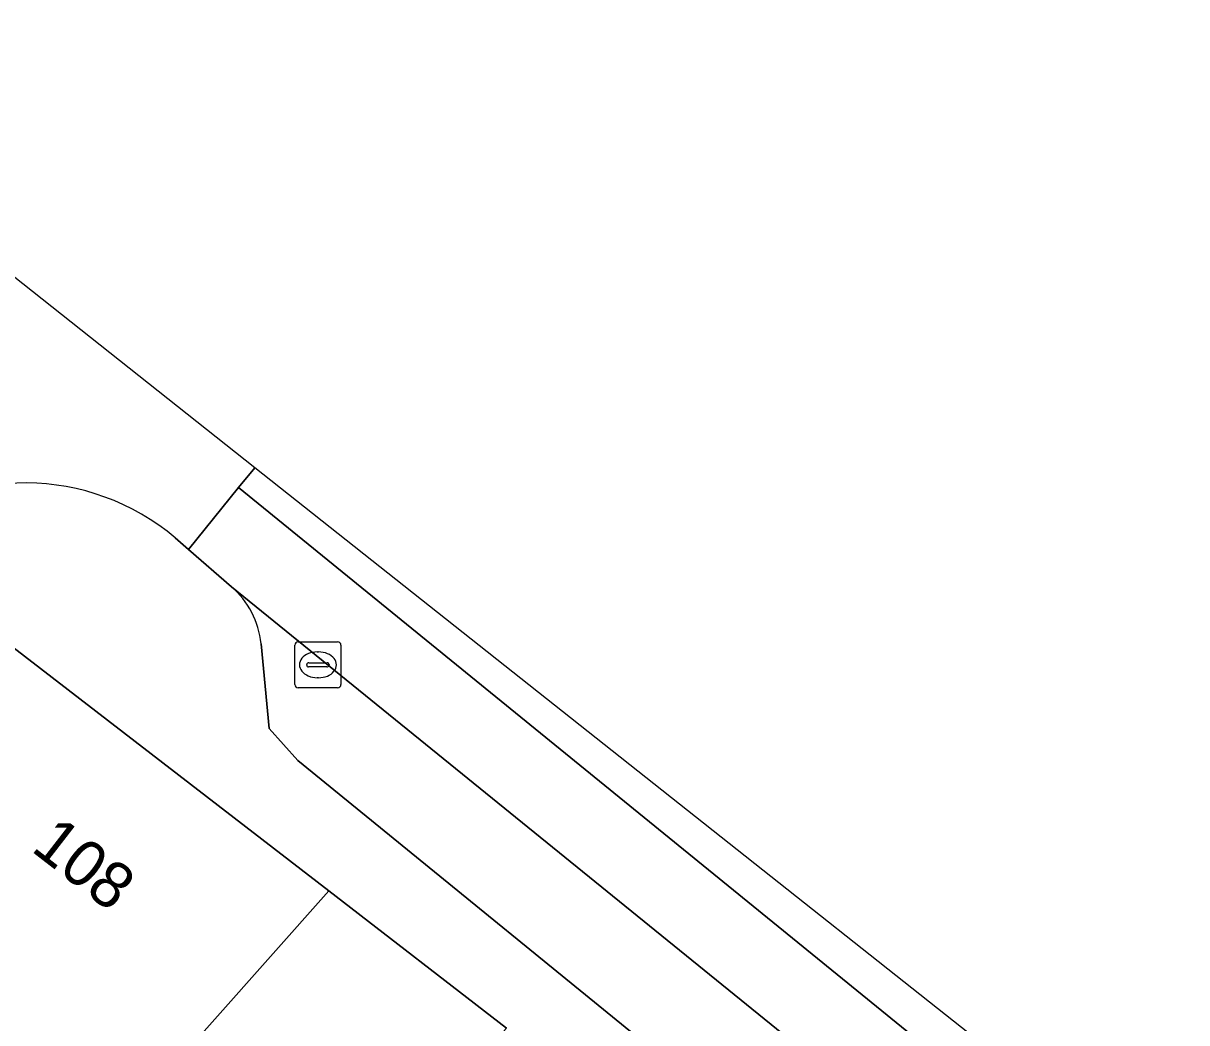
# Model space of a CAD drawing. Extents: x 161881 to 162523, y 381678 to 382381.
# Drawn here: x 162203.77 to 162229.03, y 382087.64 to 382109.33 of the extents above; entities that cross this region are included whole.
import ezdxf

# ---------------------------------------------------------------- set-up
doc = ezdxf.new("R2010")
doc.units = 0
for name, color, linetype in [('IMGEO_Kolk', 7, 'Continuous'), ('IMGEO_Pand', 7, 'Continuous'), ('IMGEO_Pand_nummerreeks', 7, 'Continuous'), ('IMGEO_Parkeervlak_open', 7, 'Continuous'), ('IMGEO_Rijbaan_lokaal_gesloten', 7, 'Continuous'), ('IMGEO_Rijbaan_lokaal_open', 7, 'Continuous'), ('IMGEO_Voetpad_open', 7, 'Continuous')]:
    doc.layers.add(name, color=color, linetype=linetype)

msp = doc.modelspace()

# ---------------------------------------------------------------- linework, layer by layer
at = {"layer": 'IMGEO_Kolk'}
for p, q in [((162209.743, 382095.904), (162210.595, 382095.904)), ((162209.668, 382094.978), (162209.668, 382095.83)), ((162210.156, 382095.684), (162210.181, 382095.684)), ((162210.669, 382095.83), (162210.669, 382094.978)), ((162209.927, 382095.398), (162209.927, 382095.41)), ((162209.97, 382095.447), (162210.368, 382095.447)), ((162210.411, 382095.41), (162210.411, 382095.398)), ((162210.365, 382095.361), (162209.967, 382095.361)), ((162210.179, 382095.124), (162210.154, 382095.124)), ((162210.595, 382094.904), (162209.743, 382094.904))]:
    msp.add_line(p, q, dxfattribs=at)
for points in [[(162209.743, 382095.904), (162210.595, 382095.904)], [(162209.668, 382094.978), (162209.668, 382095.83)], [(162210.669, 382095.83), (162210.669, 382094.978)], [(162210.595, 382094.904), (162209.743, 382094.904)]]:
    msp.add_lwpolyline(points, dxfattribs=at)
for centre, radius, start, end in [((162209.745, 382095.828), 0.0765, 91.552, 178.448), ((162209.745, 382095.828), 0.0765, 91.552, 178.448), ((162210.593, 382095.828), 0.0765, 1.552, 88.448), ((162210.593, 382095.828), 0.0765, 1.552, 88.448), ((162209.967, 382095.407), 0.0403, 85.8775, 175.7526), ((162209.964, 382095.397), 0.0366, 178.938, 274.7102), ((162210.368, 382095.404), 0.043, 264.8664, 352.4533), ((162210.372, 382095.409), 0.0386, 1.7309, 96.639), ((162209.745, 382094.98), 0.0765, 181.552, 268.448), ((162209.745, 382094.98), 0.0765, 181.552, 268.448), ((162210.593, 382094.98), 0.0765, 271.552, 358.448), ((162210.593, 382094.98), 0.0765, 271.552, 358.448)]:
    msp.add_arc(centre, radius, start, end, dxfattribs=at)
for centre, major_axis, ratio, start_param, end_param in [((162210.155, 382095.404), (-0.387, 0.002), 0.722429, 4.712389, 7.853982), ((162210.18, 382095.404), (-0.39, 0.002), 0.717154, 1.570796, 4.712389)]:
    msp.add_ellipse(centre, major_axis=major_axis, ratio=ratio, start_param=start_param, end_param=end_param, dxfattribs=at)
at = {"layer": 'IMGEO_Pand'}
for points in [[(162210.409, 382090.501), (162203.551, 382095.788), (162197.274, 382088.802), (162194.905, 382085.287), (162193.061, 382082.55), (162197.212, 382079.762), (162198.432, 382078.942), (162199.214, 382077.925), (162205.199, 382084.658), (162205.342, 382084.797)], [(162214.26, 382087.518), (162210.409, 382090.501), (162205.342, 382084.797), (162205.199, 382084.658), (162199.214, 382077.925), (162202.184, 382074.144), (162204.005, 382076.163), (162208.426, 382081.067)]]:
    msp.add_lwpolyline(points, close=True, dxfattribs=at)
at = {"layer": 'IMGEO_Parkeervlak_open'}
for points in [[(162271.925, 382041.627), (162261.12, 382052.791), (162240.386, 382071.297), (162229.73, 382079.712), (162208.292, 382097.099)], [(162208.936, 382095.861), (162209.11, 382094.022)], [(162209.11, 382094.022), (162209.73, 382093.33)], [(162209.73, 382093.33), (162227.922, 382078.515)]]:
    msp.add_lwpolyline(points, dxfattribs=at)
msp.add_arc((162207.064, 382095.674), 1.881, 5.7119, 49.2544, dxfattribs=at)
at = {"layer": 'IMGEO_Rijbaan_lokaal_gesloten'}
msp.add_lwpolyline([(162324.071, 381981.856), (162324.227, 381981.677), (162327.205, 381978.154), (162328.522, 381979.28), (162276.287, 382039.572), (162275.851, 382040.075), (162262.315, 382053.78), (162241.416, 382072.435), (162208.443, 382099.25), (162207.363, 382097.906), (162208.292, 382097.099), (162229.73, 382079.712), (162240.386, 382071.297), (162261.12, 382052.791), (162271.925, 382041.627), (162273.852, 382039.689), (162273.954, 382039.576), (162275.084, 382038.275)], close=True, dxfattribs=at)
at = {"layer": 'IMGEO_Rijbaan_lokaal_open'}
for points in [[(162208.802, 382099.68), (162196.622, 382109.326), (162196.108, 382108.662), (162194.977, 382107.231), (162195.52, 382106.801)], [(162207.073, 382098.16), (162207.363, 382097.906), (162208.443, 382099.25), (162208.802, 382099.68)], [(162320.032, 381992.987), (162315.901, 381997.243), (162288.411, 382027.273), (162270.13, 382047.243), (162234.087, 382079.656), (162208.802, 382099.68), (162208.443, 382099.25), (162241.416, 382072.435), (162262.315, 382053.78), (162275.851, 382040.075), (162276.287, 382039.572), (162328.522, 381979.28), (162327.205, 381978.154), (162327.438, 381977.88)]]:
    msp.add_lwpolyline(points, dxfattribs=at)
msp.add_arc((162203.802, 382094.266), 5.086, 49.9654, 128.9002, dxfattribs=at)
at = {"layer": 'IMGEO_Voetpad_open'}
for points in [[(162200.608, 382098.224), (162203.551, 382095.788), (162210.409, 382090.501), (162214.26, 382087.518)], [(162208.292, 382097.099), (162207.363, 382097.906), (162207.073, 382098.16)], [(162269.744, 382040.83), (162259.121, 382051.495), (162238.764, 382069.685), (162230.249, 382076.62), (162229.921, 382076.221), (162227.612, 382078.138), (162227.922, 382078.515), (162209.73, 382093.33), (162209.11, 382094.022), (162208.936, 382095.861)]]:
    msp.add_lwpolyline(points, dxfattribs=at)
for centre, radius, start, end in [((162203.802, 382094.266), 5.086, 49.9654, 128.9002), ((162207.064, 382095.674), 1.881, 5.7119, 49.2544)]:
    msp.add_arc(centre, radius, start, end, dxfattribs=at)

# ---------------------------------------------------------------- texts
at = {"layer": 'IMGEO_Pand_nummerreeks'}
msp.add_text('108', height=1, rotation=322.2306, dxfattribs=at).set_placement((162203.917, 382091.382))

doc.saveas('drawing.dxf')
